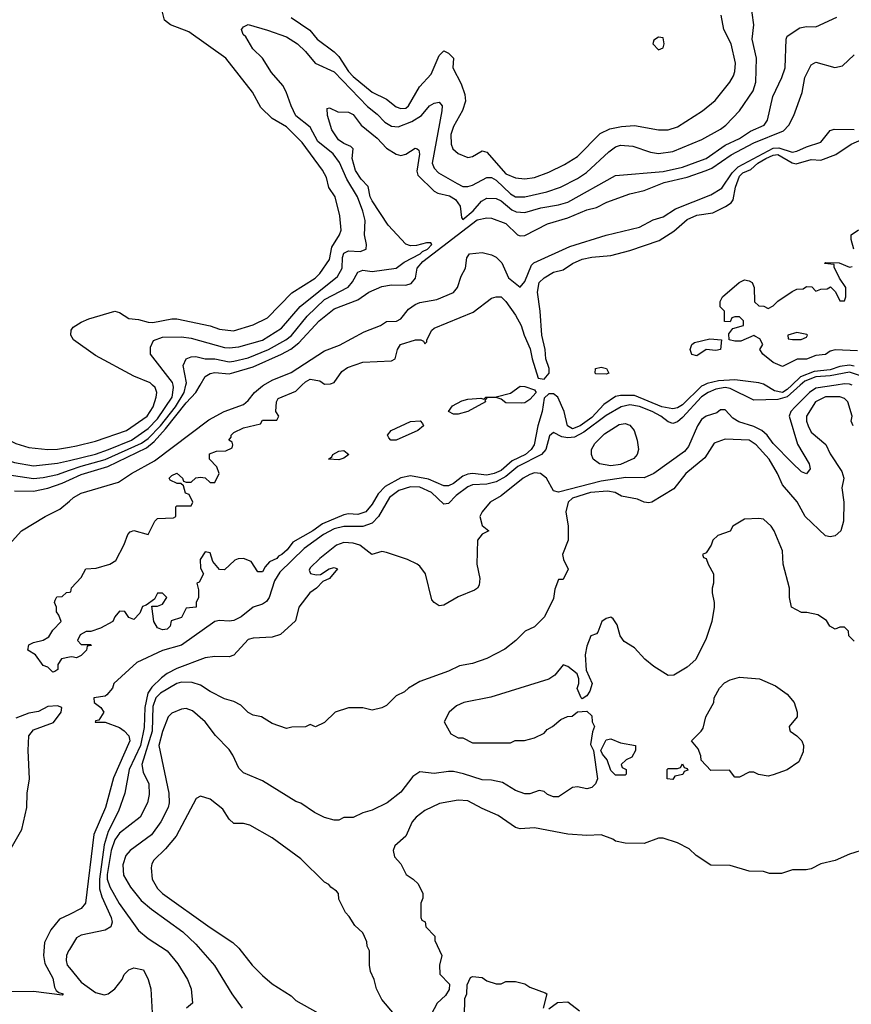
# Model space of a CAD drawing. Header units: inches. Extents: x 2348352 to 2479776, y 460422 to 613655.
# Tile 258 of 590: x 2369792 to 2373278, y 567406 to 571532. Entities that reach past the tile are written whole.
import ezdxf

# ---------------------------------------------------------------- set-up
doc = ezdxf.new("R2010")
doc.units = ezdxf.units.IN
doc.header["$MEASUREMENT"] = 0
for name, color, linetype in [('C3566', 7, 'Continuous'), ('C3576', 7, 'Continuous'), ('C3577', 7, 'Continuous')]:
    doc.layers.add(name, color=color, linetype=linetype)

msp = doc.modelspace()

# ---------------------------------------------------------------- linework, layer by layer
at = {"layer": 'C3566', "color": 4}
for points, elevation in [([(2369214, 570000), (2369230, 569992), (2369270, 569952), (2369278, 569930), (2369298.8, 569898.8), (2369330, 569852), (2369350, 569832), (2369410, 569831.3), (2369450, 569836), (2369510, 569824.9), (2369590, 569764.9), (2369710, 569696.4), (2369770, 569675.8), (2369850, 569662.6), (2369950, 569672.7), (2370000, 569684.8)], 92), ([(2369456.2, 570000), (2369501.1, 569961.1), (2369550, 569907.7), (2369610, 569867.3), (2369690, 569798), (2369775.8, 569755.8), (2369830, 569738.4), (2369910, 569730.4), (2369950, 569732.2), (2370000, 569740.6)], 96), ([(2369690, 569632.2), (2369850, 569609), (2369890, 569612.6), (2369950, 569625.8), (2370000, 569643.4)], 88), ([(2369770, 569557.6), (2369850, 569556), (2369910, 569569.1), (2369970, 569589.2), (2370000, 569602.9)], 84), ([(2369709.2, 569290), (2369799, 569390), (2369899, 569450), (2369959.7, 569480.3), (2370000, 569514.6)], 76), ([(2370000, 568860), (2369966.8, 568853.2), (2369951.3, 568830), (2369951.6, 568808.4), (2369939.6, 568800.4), (2369930, 568798), (2369910, 568818), (2369890, 568826), (2369858, 568870), (2369826, 568890), (2369830, 568912), (2369850, 568922), (2369890, 568931.3), (2369914.6, 568945.4), (2369930, 568974), (2369966, 569010), (2369956.4, 569036.4), (2369946, 569050), (2369946, 569070), (2369938, 569090), (2369940.4, 569099.6), (2369947.3, 569112.7), (2369970, 569114), (2369988.4, 569131.6), (2370000, 569133.2)], 72), ([(2369750, 568050.4), (2369801.2, 568138.8), (2369821.4, 568230), (2369823.5, 568290), (2369832.4, 568350), (2369827.6, 568470), (2369829.8, 568530.2), (2369850, 568556.5), (2369932.9, 568587.1), (2369966, 568630), (2369968.7, 568650), (2369950, 568657), (2369910, 568654.3), (2369870, 568632.8), (2369830, 568625.1), (2369775.6, 568604.4)], 76), ([(2370000, 567782.7), (2369958, 567762), (2369922.5, 567717.5), (2369895.8, 567664.2), (2369891.3, 567610), (2369896.7, 567576.7), (2369930, 567514.8), (2369937.1, 567477.1), (2369944, 567464), (2369955.2, 567455.2), (2369974, 567450), (2369970, 567444), (2369850, 567459), (2369730, 567458)], 76), ([(2370000, 567635.9), (2369996.3, 567630), (2369988, 567610), (2369986, 567590), (2369990.7, 567570), (2370000, 567558.9)], 84)]:
    msp.add_lwpolyline(points, dxfattribs=dict(at, elevation=elevation))
at = {"layer": 'C3576', "color": 4}
for points, elevation in [([(2370000, 569643.4), (2370050, 569661.1), (2370150, 569688.5), (2370302.2, 569757.8), (2370330, 569776.9), (2370381.5, 569830), (2370445.5, 569910), (2370480.9, 569970), (2370488.6, 570000)], 88), ([(2370000, 569740.6), (2370030, 569745.7), (2370110, 569765.3), (2370239.3, 569810), (2370325.6, 569870), (2370351.3, 569910), (2370364.5, 569950), (2370366.6, 569970), (2370359.3, 569990), (2370349.2, 570000)], 96), ([(2373064.1, 570000), (2373010, 569951.9), (2372970, 569939.5), (2372870, 569938), (2372770, 569986.5), (2372749.8, 569989.8), (2372710, 569983.2), (2372678.7, 569970), (2372650, 569950.8), (2372570, 569864), (2372550, 569847.1), (2372530, 569839.7), (2372510, 569846.3), (2372479.6, 569870), (2372443.6, 569890), (2372390, 569910.8), (2372350, 569917.1), (2372314, 569910), (2372250, 569873.1), (2372156.9, 569803.1), (2372118.3, 569781.7), (2372090, 569779.4), (2372064, 569784), (2372030, 569801.2), (2372012.7, 569787.3), (2371997.7, 569730), (2371979.5, 569710), (2371880.1, 569659.9), (2371830, 569618), (2371790, 569595.8), (2371750, 569585.6), (2371690, 569583.1), (2371670, 569574.5), (2371622.1, 569537.9), (2371590, 569503.7), (2371570, 569502), (2371518.7, 569550), (2371470, 569572.5), (2371430, 569574.2), (2371381.7, 569558.3), (2371341.7, 569530), (2371295.6, 569450), (2371270, 569422), (2371230, 569407.9), (2371150, 569408.4), (2371110, 569398.3), (2371065.7, 569374.3), (2370984.6, 569315.4), (2370883, 569217), (2370860, 569180), (2370838.3, 569110), (2370826.4, 569093.6), (2370810, 569082.9), (2370770, 569069.4), (2370720.7, 569030), (2370690, 569014.7), (2370670, 569011.3), (2370630, 569014.7), (2370610, 569009.6), (2370470, 568911), (2370390, 568887.8), (2370282.5, 568837.5), (2370186, 568750), (2370180.7, 568730), (2370157.5, 568702.5), (2370150, 568697.2), (2370102, 568690), (2370104, 568670), (2370132, 568650), (2370144.7, 568630), (2370123.6, 568596.4), (2370110, 568594), (2370108.7, 568588.7), (2370150, 568588.2), (2370210, 568566.3), (2370230, 568552.4), (2370250, 568530.3), (2370254, 568510), (2370185.2, 568354.8), (2370151.6, 568230), (2370102.5, 568117.5), (2370068.2, 567830), (2370050, 567807.3), (2370000, 567782.7)], 76), ([(2370000, 569514.6), (2370018, 569530), (2370050, 569547), (2370206.3, 569593.7), (2370260.7, 569630), (2370356.6, 569683.4), (2370584.7, 569855.3), (2370649.6, 569890.4), (2370730, 569919.3), (2370750, 569936.3), (2370776.2, 569970), (2370810, 569998), (2370813.4, 570000)], 76), ([(2373214.2, 570000), (2373130, 569987.1), (2373103.6, 569970), (2373043.1, 569910), (2373024.2, 569890), (2373017.4, 569870), (2373052.7, 569752.7), (2373102, 569670), (2373106, 569650), (2373090.7, 569629.3), (2373070, 569637.2), (2373030, 569675.1), (2372950, 569755.1), (2372925.1, 569790), (2372903.6, 569810), (2372870, 569827.1), (2372806.7, 569846.7), (2372782, 569862), (2372750, 569897), (2372730, 569897), (2372715.1, 569884.9), (2372670, 569869.7), (2372650, 569856.4), (2372633.4, 569830), (2372596.4, 569743.6), (2372578.4, 569721.6), (2372450.3, 569629.7), (2372410, 569611.8), (2372333.6, 569613.6), (2372230, 569597.3), (2372050, 569551.2), (2372030, 569558), (2372000.4, 569610), (2371975.6, 569630), (2371950, 569632.4), (2371930, 569625.3), (2371903.1, 569610), (2371810, 569536.3), (2371764, 569510), (2371730, 569469), (2371720.5, 569450), (2371730, 569412), (2371758, 569390), (2371730, 569375.3), (2371711, 569350), (2371707.7, 569250), (2371721, 569190), (2371718, 569162), (2371710.7, 569149.3), (2371699.1, 569140.9), (2371630, 569113.2), (2371570, 569079), (2371550, 569075.3), (2371528.9, 569088.9), (2371520.2, 569100.2), (2371493.2, 569210), (2371470, 569242), (2371458, 569250), (2371418, 569270), (2371330, 569299.3), (2371310, 569302.7), (2371268, 569290), (2371217.2, 569330), (2371190, 569337.7), (2371150, 569340.4), (2371120.5, 569330), (2371050, 569273.6), (2371010, 569235.1), (2371005.5, 569225.5), (2371010.8, 569210.8), (2371035.1, 569204.9), (2371052.7, 569207.3), (2371088.7, 569230), (2371110, 569236.3), (2371124.7, 569230), (2371090.7, 569190), (2371062.8, 569177.2), (2371036.3, 569150), (2371008.4, 569130), (2370961.6, 569070), (2370947.9, 569012.1), (2370884.9, 568955.1), (2370850, 568943.7), (2370770, 568940.5), (2370750, 568934.7), (2370690, 568868.7), (2370670, 568862), (2370610, 568863.7), (2370570, 568858), (2370450, 568813.5), (2370410, 568792.4), (2370386.3, 568773.7), (2370345.9, 568734.1), (2370329.2, 568710), (2370316.1, 568650), (2370314.2, 568565.8), (2370298.5, 568490), (2370250.2, 568390), (2370232.2, 568290), (2370205.5, 568214.5), (2370162.5, 568130), (2370145.7, 568074.3), (2370126.9, 567930), (2370126.9, 567890), (2370135.6, 567855.6), (2370175.5, 567770), (2370179.1, 567750), (2370173.4, 567730), (2370150, 567716.2), (2370050, 567695.1), (2370030, 567683.7), (2370000, 567635.9)], 84), ([(2370000, 569602.9), (2370050, 569625.8), (2370161.2, 569658.8), (2370322.7, 569737.3), (2370356.2, 569763.8), (2370403.4, 569816.6), (2370490, 569926.5), (2370529.7, 569970), (2370547.7, 570000)], 84), ([(2370000, 569684.8), (2370110, 569711.3), (2370164.5, 569730), (2370260.5, 569770), (2370330, 569818.5), (2370370, 569859), (2370430.8, 569950), (2370436.9, 569990), (2370434.6, 570000)], 92), ([(2372659.5, 570000), (2372650, 569995.4), (2372570, 569917.7), (2372550, 569905.1), (2372530, 569900.5), (2372483.7, 569910), (2372370, 569957.4), (2372310, 569957.4), (2372290, 569953.3), (2372241.4, 569918.6), (2372190, 569864.5), (2372141.3, 569830), (2372110, 569817.7), (2372087.8, 569830), (2372074, 569890), (2372048, 569950), (2372030, 569963.5), (2372010, 569963.9), (2371990, 569945.2), (2371982.7, 569890), (2371963.7, 569830), (2371948.2, 569750), (2371936.4, 569730), (2371912.7, 569710), (2371856.8, 569683.2), (2371810, 569642.6), (2371781, 569630), (2371750, 569623.5), (2371690, 569629.7), (2371670, 569626.6), (2371650, 569618.4), (2371610, 569587.6), (2371590, 569578.4), (2371570, 569578.4), (2371506.3, 569606.3), (2371430, 569620.7), (2371390, 569612.3), (2371324, 569576), (2371294.8, 569545.2), (2371270, 569500.9), (2371242.8, 569470), (2371210, 569458.4), (2371170, 569460.9), (2371150, 569457.2), (2371061.3, 569418.7), (2371020.7, 569390), (2370937.1, 569342.9), (2370912.7, 569310), (2370890.6, 569290), (2370876.7, 569283.3), (2370870, 569274), (2370839.6, 569260.4), (2370821, 569239), (2370810, 569218), (2370790, 569218), (2370762, 569262), (2370730, 569274), (2370707.3, 569272.7), (2370693.7, 569266.3), (2370650, 569226), (2370630, 569228), (2370601.2, 569261.2), (2370590, 569298), (2370570, 569302), (2370547.7, 569270), (2370550, 569234), (2370562, 569210), (2370544.7, 569175.3), (2370534, 569170), (2370542, 569142), (2370541, 569110), (2370531.3, 569090), (2370531, 569070), (2370490, 569066), (2370470, 569026), (2370426.8, 569013.2), (2370422, 568990), (2370410, 568978), (2370390, 568975.3), (2370370, 568984), (2370354, 569010), (2370346, 569074), (2370370, 569074), (2370390, 569082), (2370408, 569110), (2370390, 569128), (2370370, 569128), (2370356.9, 569103.1), (2370322, 569078), (2370307.1, 569072.9), (2370295.3, 569044.7), (2370270, 569018), (2370250, 569026), (2370232.3, 569052.3), (2370210, 569052.7), (2370191.3, 569030), (2370182, 569010), (2370130, 568982), (2370090, 568968), (2370070, 568968), (2370045.4, 568954.6), (2370034, 568930), (2370050, 568914), (2370090, 568914), (2370092, 568910), (2370074, 568906), (2370072, 568890), (2370050, 568868), (2370030, 568858), (2370010, 568862), (2370000, 568860)], 72), ([(2370000, 569133.2), (2370006, 569134), (2370008.4, 569151.6), (2370050, 569194), (2370068.9, 569231.1), (2370112.7, 569232.7), (2370170, 569250.8), (2370195.1, 569264.9), (2370230, 569332), (2370245.6, 569374.4), (2370254.6, 569385.4), (2370270, 569391.3), (2370330, 569374), (2370358, 569430), (2370370, 569442), (2370436.4, 569443.6), (2370446, 569450), (2370446, 569490), (2370450, 569494), (2370510, 569494), (2370518, 569510), (2370502, 569542), (2370487.3, 569547.3), (2370478, 569578), (2370468, 569588), (2370452, 569588), (2370422, 569602), (2370418, 569610), (2370430, 569622), (2370450.8, 569630.8), (2370474, 569610), (2370478, 569598), (2370490, 569594), (2370510, 569594), (2370530, 569612), (2370550, 569614), (2370570, 569612), (2370590, 569592), (2370610, 569592), (2370628.7, 569630), (2370618, 569658), (2370588, 569690), (2370587.3, 569712.7), (2370616.4, 569723.6), (2370655.3, 569724.7), (2370682, 569738), (2370686, 569750), (2370682, 569762), (2370668, 569770), (2370678, 569782), (2370678, 569790), (2370690, 569802), (2370730, 569821), (2370802, 569838), (2370810, 569854), (2370870, 569854), (2370878, 569870), (2370866, 569890), (2370868.7, 569930), (2370875.3, 569944.7), (2370950, 569974.8), (2370975.2, 570000)], 72), ([(2373029.2, 570000), (2373010, 569981.6), (2372990, 569969.9), (2372956.2, 569976.2), (2372916.7, 570000)], 72), ([(2373286, 569830), (2373278, 569850), (2373282, 569870), (2373264, 569930), (2373250, 569944), (2373230, 569951.8), (2373170, 569951.2), (2373128, 569930), (2373091, 569870), (2373090.8, 569850), (2373097.3, 569830), (2373110, 569802.8), (2373170.9, 569750.9), (2373190, 569712), (2373238.5, 569638.5), (2373246.8, 569610), (2373238.8, 569570), (2373247.3, 569510), (2373244.9, 569430), (2373234.8, 569390), (2373210, 569369), (2373190, 569365.2), (2373169.4, 569369.4), (2373085.2, 569450), (2373051.7, 569511.7), (2372990, 569582), (2372969.4, 569630), (2372933.6, 569690), (2372879.3, 569750), (2372850, 569769.3), (2372750, 569774), (2372703.5, 569756.5), (2372664, 569696), (2372584, 569630), (2372534.9, 569565.1), (2372442, 569510), (2372430, 569506.6), (2372410, 569509.3), (2372382, 569522), (2372315.5, 569535.5), (2372288, 569550), (2372256.6, 569556.6), (2372184.7, 569550), (2372110, 569526), (2372090.8, 569510), (2372081.6, 569470), (2372090.6, 569410), (2372090.8, 569350), (2372066.8, 569290), (2372071.3, 569270), (2372090.9, 569229.1), (2372070, 569186), (2372050, 569186), (2372034.8, 569145.2), (2372030, 569106), (2371992, 569030), (2371950, 568988), (2371911.1, 568968.9), (2371872, 568930), (2371825.4, 568894.6), (2371750, 568855.3), (2371690, 568834), (2371635.2, 568824.8), (2371590, 568801.2), (2371470, 568759), (2371422, 568730), (2371405.4, 568714.6), (2371370, 568698), (2371330, 568658), (2371310, 568648), (2371270, 568638), (2371230, 568648), (2371170, 568648), (2371114, 568630), (2371070, 568586), (2371031.6, 568568.4), (2371010, 568578), (2370990, 568568), (2370932.7, 568567.3), (2370910, 568562), (2370850, 568582), (2370806, 568610), (2370770, 568618), (2370750, 568628), (2370719.3, 568659.3), (2370690, 568674), (2370650, 568685.2), (2370590, 568716), (2370550, 568742.7), (2370514.2, 568754.2), (2370470, 568755.1), (2370450.5, 568749.5), (2370382, 568710), (2370362.6, 568690), (2370350, 568654), (2370347.7, 568550), (2370304.2, 568410), (2370310, 568378), (2370332.7, 568330), (2370334.6, 568285.4), (2370327.7, 568250), (2370297.3, 568190), (2370210, 568122.9), (2370190, 568094.5), (2370175.8, 568050), (2370158.5, 567950), (2370159, 567930), (2370170, 567898), (2370208.4, 567828.4), (2370290, 567714.8), (2370330, 567681), (2370410.4, 567630.4), (2370455.2, 567575.2), (2370494.8, 567510), (2370510.8, 567470), (2370516, 567410), (2370490.9, 567389.1)], 88), ([(2373290, 568928), (2373268, 568950), (2373266, 568970), (2373250, 568986), (2373230, 568986), (2373210, 568978), (2373188, 568990), (2373174.6, 569014.6), (2373138, 569038), (2373092, 569048), (2373070, 569048), (2373028, 569070), (2373019, 569110), (2373019, 569150), (2372993.2, 569250), (2372990, 569306), (2372955.3, 569390), (2372942, 569410), (2372910, 569439), (2372890, 569442), (2372830, 569439), (2372782, 569410), (2372770, 569388.7), (2372718, 569370), (2372698, 569350), (2372690.7, 569329.3), (2372670, 569298), (2372654, 569290), (2372658, 569278), (2372670, 569274), (2372678, 569250), (2372701, 569210), (2372701, 569170), (2372694.8, 569150), (2372694.8, 569130), (2372704, 569090), (2372704, 569070), (2372694, 569010), (2372670, 568938), (2372626.8, 568850), (2372590, 568819), (2372534.4, 568785.6), (2372510, 568784), (2372450, 568821.2), (2372412.5, 568852.5), (2372370, 568899), (2372325.6, 568925.6), (2372308.7, 568950), (2372296.5, 568996.5), (2372280.4, 569020.4), (2372270, 569028), (2372250, 569022), (2372232, 569010), (2372215.3, 568964.7), (2372210, 568958), (2372186, 568950), (2372170, 568906), (2372162.8, 568870), (2372166, 568806), (2372191.3, 568750), (2372182, 568718), (2372170, 568698), (2372150, 568686), (2372146, 568690), (2372129.1, 568729.1), (2372135.3, 568750), (2372135.3, 568770), (2372128.7, 568790), (2372090, 568822), (2372070, 568828), (2372034.8, 568785.2), (2372010, 568768), (2371767.1, 568692.9), (2371654, 568670), (2371623.5, 568656.5), (2371592, 568630), (2371572, 568590), (2371599.6, 568539.6), (2371630, 568522), (2371650, 568522), (2371690, 568502), (2371850, 568502), (2371868.9, 568511.1), (2371908.4, 568511.6), (2371950, 568522), (2371990, 568542), (2372003.1, 568556.9), (2372026, 568570), (2372060.4, 568599.6), (2372088.4, 568611.6), (2372107.3, 568612.7), (2372130, 568632), (2372170, 568634), (2372190, 568614), (2372192, 568590), (2372202, 568570), (2372192.7, 568547.3), (2372185.4, 568494.6), (2372198, 568470), (2372214, 568350), (2372206, 568330), (2372190, 568314), (2372170, 568309), (2372130, 568317.2), (2372110, 568314), (2372050, 568275.3), (2372030, 568275.3), (2372004.7, 568284.7), (2371990, 568298), (2371970, 568302), (2371930, 568288), (2371910, 568288), (2371870, 568302), (2371815.5, 568335.5), (2371770, 568345.2), (2371730, 568346), (2371652.1, 568372.1), (2371610, 568380.9), (2371590, 568382), (2371530, 568372.7), (2371470, 568379.3), (2371439.9, 568360.1), (2371390, 568295.3), (2371332, 568250), (2371270, 568219), (2371230, 568208.7), (2371190, 568188.7), (2371150, 568188), (2371130, 568178), (2371110, 568178), (2371070, 568188.7), (2371028, 568210), (2370970, 568248.7), (2370950, 568255.3), (2370810, 568342), (2370730, 568375.3), (2370710, 568395.3), (2370686, 568450), (2370670, 568474), (2370612.1, 568532.1), (2370570, 568589), (2370515.9, 568635.9), (2370490, 568646), (2370470, 568642.7), (2370430, 568626), (2370414, 568610), (2370390, 568549), (2370375.5, 568490), (2370416.4, 568290), (2370418.4, 568250), (2370414, 568230), (2370383.8, 568170), (2370344.4, 568115.6), (2370254.8, 568050), (2370237.3, 568030), (2370224.4, 567990), (2370226.4, 567946.4), (2370256.1, 567896.1), (2370301.4, 567841.4), (2370344.4, 567804.4), (2370476.3, 567710), (2370530, 567657.3), (2370608.1, 567568.1), (2370681, 567450), (2370724.7, 567390)], 92), ([(2371363.1, 567363.1), (2371310, 567426), (2371288, 567470), (2371278, 567510), (2371263.1, 567543.1), (2371258, 567570), (2371258, 567630), (2371248, 567650), (2371247.3, 567667.3), (2371238, 567690), (2371230, 567706), (2371196.4, 567736.4), (2371173.6, 567773.6), (2371158, 567790), (2371130, 567846), (2371128, 567870), (2371120.4, 567880.4), (2371096.4, 567896.4), (2371088.4, 567908.4), (2371070, 567918), (2370970, 568015.3), (2370850, 568104), (2370756.5, 568156.5), (2370730, 568164), (2370690, 568164), (2370670, 568182), (2370643.2, 568223.2), (2370590, 568265.2), (2370550, 568278), (2370531.6, 568268.4), (2370447.3, 568110), (2370402.8, 568057.2), (2370354.8, 568010), (2370345.5, 567994.5), (2370342.5, 567977.5), (2370347.7, 567930), (2370370, 567891), (2370390.8, 567870), (2370590, 567727.3), (2370685.2, 567665.2), (2370710, 567641), (2370766, 567570), (2370810, 567526), (2370850, 567491.3), (2370930, 567442), (2370950, 567422), (2371042, 567370)], 96), ([(2373342, 568058), (2373270, 568035.3), (2373210, 568009), (2373150, 567994), (2373110, 567974), (2373089.1, 567969.1), (2373031.1, 567968.9), (2372985.4, 567954.6), (2372934.6, 567954.6), (2372910, 567962), (2372850, 567964), (2372770, 567988), (2372690, 567988.7), (2372628, 568030), (2372598, 568058), (2372550, 568082), (2372490, 568102), (2372470, 568102), (2372410, 568079), (2372330, 568081.2), (2372290, 568089.2), (2372278, 568098), (2372230, 568116), (2372170, 568112.7), (2372090, 568118.4), (2371950, 568144.7), (2371890, 568140.7), (2371870, 568147.3), (2371797.3, 568197.3), (2371730, 568226), (2371670, 568258.7), (2371630, 568261.6), (2371552.1, 568247.9), (2371490, 568218), (2371454, 568190), (2371437.3, 568170), (2371411, 568110), (2371364.7, 568070), (2371358, 568050), (2371363.6, 568023.6), (2371390, 567994), (2371412, 567950), (2371442, 567930), (2371462, 567910), (2371482, 567870), (2371482, 567850), (2371474, 567830), (2371474, 567770), (2371478, 567758), (2371491.6, 567751.6), (2371494, 567730), (2371531.6, 567691.6), (2371532.7, 567672.7), (2371562, 567610), (2371552, 567570), (2371552.7, 567532.7), (2371594, 567490), (2371592.7, 567467.3), (2371576.9, 567443.1), (2371542, 567410), (2371516.9, 567363.1)], 96), ([(2370000, 567558.9), (2370050, 567499.1), (2370110, 567454.8), (2370145.8, 567445.8), (2370162, 567450), (2370190, 567471), (2370221.2, 567510), (2370230, 567531.3), (2370249.4, 567550.6), (2370270, 567558.8), (2370310.7, 567550), (2370330.6, 567510), (2370342, 567470), (2370347.3, 567370), (2370330.5, 567270.5), (2370330.6, 567210), (2370321, 567170), (2370310, 567162.7), (2370297.5, 567162.5), (2370270, 567169.6), (2370217.5, 567197.5), (2370130, 567231.5), (2370070, 567262.9), (2370000, 567285.1)], 84), ([(2371656.4, 567356.4), (2371658, 567430), (2371666, 567450), (2371667.3, 567487.3), (2371682, 567518), (2371690, 567522), (2371730, 567518), (2371750, 567504.7), (2371790, 567491.3), (2371810, 567492), (2371830, 567502), (2371870, 567501), (2371910, 567491.3), (2371930, 567478), (2371994.4, 567454.4), (2372002, 567450), (2371986, 567390)], 96), ([(2372010, 567386.8), (2372046.8, 567413.2), (2372090, 567416), (2372138.8, 567378.8)], 96)]:
    msp.add_lwpolyline(points, dxfattribs=dict(at, elevation=elevation))
for points, elevation in [([(2371895.9, 569924.1), (2371830, 569926.6), (2371810, 569942), (2371790, 569949), (2371751.6, 569948.4), (2371742, 569938), (2371744.7, 569930), (2371670, 569889.3), (2371630, 569878), (2371610, 569879.3), (2371589, 569890), (2371605.9, 569914.1), (2371645.3, 569934.7), (2371670, 569941.6), (2371725.4, 569945.4), (2371738, 569942), (2371746, 569950), (2371789.1, 569950.9), (2371850, 569966), (2371890, 569995.5), (2371910, 569994.9), (2371950, 569980.5), (2371957, 569970), (2371930, 569939.5), (2371910, 569926)], 68), ([(2371370, 569769.6), (2371348, 569770), (2371339, 569779), (2371334, 569790), (2371349.2, 569810), (2371430, 569848), (2371470.3, 569850.3), (2371479.9, 569839.9), (2371484, 569830), (2371460.7, 569810)], 68), ([(2372270, 569661.7), (2372222.9, 569670), (2372196.3, 569690), (2372189.6, 569710), (2372189.6, 569730), (2372203.6, 569756.4), (2372243.5, 569796.5), (2372304.5, 569835.5), (2372330, 569839.2), (2372350, 569832.6), (2372368, 569810), (2372380.6, 569770), (2372385.4, 569730), (2372380.7, 569710), (2372367.2, 569692.8), (2372310, 569667.8)], 76), ([(2371130, 569687.3), (2371086, 569690), (2371100.4, 569699.6), (2371104, 569710), (2371130, 569724), (2371150, 569726), (2371172, 569710), (2371150, 569694)], 68), ([(2372930, 568362), (2372888.9, 568368.9), (2372870, 568378), (2372850, 568378), (2372810, 568358), (2372790, 568358), (2372767.3, 568387.3), (2372690, 568386), (2372648.4, 568428.4), (2372647.3, 568447.3), (2372636.4, 568476.4), (2372608, 568510), (2372649.2, 568550.8), (2372656.5, 568563.5), (2372669, 568610), (2372702, 568670), (2372704, 568690), (2372725.2, 568730), (2372747.2, 568752.8), (2372770, 568766), (2372810, 568776), (2372894, 568770), (2372959.8, 568739.8), (2373010, 568706), (2373038.8, 568670), (2373051, 568630), (2373051.3, 568610), (2373018, 568570), (2373019.6, 568559.6), (2373022, 568550), (2373050, 568531.3), (2373071.3, 568510), (2373078, 568490), (2373076.9, 568463.1), (2373058.8, 568421.2), (2373010, 568388.7), (2372950, 568368)], 92), ([(2372290, 568366), (2372270, 568386), (2372255.3, 568430), (2372234.6, 568454.6), (2372228, 568470), (2372250, 568514), (2372270, 568518), (2372310, 568501), (2372374, 568490), (2372374, 568470), (2372358, 568442), (2372334, 568430), (2372314, 568410), (2372318, 568398), (2372334, 568390), (2372334, 568370), (2372330, 568366)], 92), ([(2372530, 568348), (2372506, 568350), (2372506, 568390), (2372510, 568394), (2372550, 568394), (2372562, 568398), (2372570, 568414), (2372578, 568398), (2372590, 568394), (2372592.7, 568387.3), (2372578, 568382), (2372571.6, 568368.4), (2372538, 568362)], 92)]:
    msp.add_lwpolyline(points, close=True, dxfattribs=dict(at, elevation=elevation))
at = {"layer": 'C3577', "color": 4}
for points, elevation in [([(2370434.6, 570000), (2370431.8, 570011.8), (2370339.5, 570130), (2370340.1, 570159.9), (2370352.9, 570187.1), (2370390, 570200.7), (2370470, 570202.4), (2370510, 570196.5), (2370650, 570158), (2370670, 570156.5), (2370710, 570161.3), (2370810, 570188.9), (2370890, 570239.5), (2370967.6, 570330), (2371124.1, 570455.9), (2371143.1, 570490), (2371144.7, 570535.3), (2371150, 570553), (2371170, 570563.7), (2371219.1, 570560.9), (2371244, 570570), (2371246, 570590), (2371238, 570630), (2371239.5, 570690), (2371230, 570728.7), (2371207.6, 570790), (2371163.7, 570863.7), (2371133, 570933), (2371106.6, 570970), (2371041.2, 571021.2), (2371010, 571080.9), (2370950, 571129.2), (2370929.4, 571170), (2370909.6, 571230), (2370895.2, 571255.2), (2370847.3, 571310), (2370809.7, 571369.7), (2370769.4, 571410), (2370740.2, 571460.2), (2370729, 571470), (2370722, 571490), (2370730, 571502), (2370750, 571511), (2370830, 571487.3), (2370910, 571459.1), (2370956, 571430), (2370990, 571398.8), (2371030.8, 571350), (2371110, 571313), (2371250, 571168), (2371290, 571136.3), (2371322, 571102), (2371350, 571085.5), (2371378, 571082), (2371435.5, 571104.5), (2371476, 571130), (2371509.7, 571170.3), (2371530, 571182), (2371550, 571186), (2371562.8, 571170), (2371562, 571150), (2371520.4, 570930), (2371528.9, 570908.9), (2371547.3, 570890), (2371625.4, 570845.4), (2371650, 570832.2), (2371670, 570832.2), (2371690, 570838.4), (2371750, 570870.5), (2371770, 570870.5), (2371790, 570858.7), (2371850, 570802), (2371870, 570788.7), (2371910, 570788.7), (2372002, 570810), (2372059, 570830), (2372130, 570866), (2372168.2, 570891.8), (2372261.4, 570978.5), (2372290, 570999.3), (2372310, 571006), (2372362, 571002), (2372436.7, 570976.7), (2372470, 570970.5), (2372530, 570979.3), (2372651.1, 571028.9), (2372730, 571073.4), (2372752.7, 571090), (2372809.7, 571150.3), (2372866.2, 571233.8), (2372878.4, 571270), (2372880.7, 571370), (2372862.7, 571450), (2372869.4, 571510), (2372855.3, 571610)], 92), ([(2370349.2, 570000), (2370339, 570010), (2370270, 570037.2), (2370110, 570124), (2370018, 570190), (2370006, 570210), (2370008, 570230), (2370016.4, 570243.6), (2370050, 570264.7), (2370082, 570278), (2370190, 570310.8), (2370210, 570304), (2370250, 570279.1), (2370290, 570274.9), (2370330, 570264.2), (2370350, 570262.3), (2370430, 570278.7), (2370450, 570278), (2370590, 570248.2), (2370630, 570235.5), (2370688.5, 570228.5), (2370770, 570253.4), (2370830, 570283), (2370932.7, 570387.3), (2371030, 570448.4), (2371050, 570467.7), (2371090, 570526.8), (2371100.9, 570579.1), (2371132.3, 570630), (2371139.5, 570650), (2371134.5, 570710), (2371114, 570790), (2371088.3, 570828.3), (2371077.6, 570870), (2371061.3, 570901.3), (2370976.5, 571016.5), (2370910, 571082.6), (2370850, 571118), (2370803.3, 571163.3), (2370767.7, 571227.7), (2370655.3, 571370), (2370500.2, 571480.2), (2370424, 571510), (2370399, 571530), (2370388.7, 571568.7)], 96), ([(2370488.6, 570000), (2370491.2, 570010), (2370477.5, 570082.5), (2370490, 570110.6), (2370510, 570119.3), (2370530, 570120.4), (2370570, 570110.4), (2370610, 570110.3), (2370670, 570098.3), (2370690, 570100.2), (2370750, 570114.9), (2370834.5, 570150), (2370907.3, 570190), (2370931.4, 570208.6), (2370997.4, 570290), (2371070, 570358.9), (2371168.6, 570411.4), (2371187.4, 570432.6), (2371210, 570474), (2371230, 570481.6), (2371270, 570476.4), (2371370, 570490.6), (2371404.2, 570515.8), (2371471.3, 570550), (2371480.3, 570559.7), (2371500.9, 570570), (2371519.3, 570590), (2371515.9, 570595.9), (2371496.9, 570596.9), (2371454.9, 570585.1), (2371430, 570583.5), (2371410.9, 570590.9), (2371336.2, 570670), (2371270, 570772), (2371261.5, 570790), (2371252.3, 570832.3), (2371223.9, 570863.9), (2371200.2, 570900.2), (2371185.7, 570950), (2371189.5, 570990), (2371180.7, 571000.7), (2371150, 571013), (2371128, 571028), (2371100.9, 571070), (2371082, 571130), (2371080.4, 571159.6), (2371090, 571162), (2371126, 571146), (2371170, 571144), (2371190, 571134), (2371224, 571090), (2371290, 571034.9), (2371330, 570993), (2371370, 570968.2), (2371390, 570962), (2371410, 570968), (2371450, 570993), (2371458, 570990), (2371464.5, 570984.5), (2371468.3, 570968.3), (2371456.7, 570896.7), (2371460.6, 570880.6), (2371530, 570812.7), (2371544.9, 570804.9), (2371593.8, 570793.8), (2371618.2, 570778.2), (2371638.3, 570750), (2371643.4, 570703.4), (2371650, 570694.8), (2371693, 570730), (2371728.4, 570771.6), (2371750, 570784.4), (2371790, 570782.4), (2371810, 570772.2), (2371854.5, 570734.5), (2371873.8, 570726.2), (2371910, 570723.1), (2371977, 570743), (2372050, 570755.3), (2372090, 570767), (2372290, 570878.8), (2372490, 570896), (2372570, 570913.4), (2372650, 570942.6), (2372670, 570950.4), (2372750, 571006), (2372810, 571034), (2372855.6, 571064.4), (2372912.3, 571090), (2372927, 571110), (2372949.7, 571210.3), (2372987.3, 571290), (2373000.9, 571330), (2373005.2, 571450), (2373010, 571462), (2373062, 571498), (2373090, 571502.8), (2373130, 571501), (2373218, 571542)], 88), ([(2370930, 571540.5), (2371007.7, 571487.7), (2371039.3, 571450), (2371110, 571397.1), (2371130, 571377.1), (2371170, 571314.4), (2371190, 571293.7), (2371270, 571228.5), (2371330, 571198.4), (2371370, 571166.4), (2371390, 571159.3), (2371410, 571160.4), (2371422, 571170), (2371468, 571250), (2371516.3, 571303.7), (2371550, 571381), (2371570, 571401), (2371590, 571391.3), (2371610.8, 571370), (2371607.3, 571330), (2371642.3, 571262.3), (2371657.7, 571217.7), (2371660.4, 571190), (2371648.6, 571151.4), (2371610, 571084), (2371599.5, 571050), (2371600.3, 571010), (2371608.2, 570990), (2371630, 570970.6), (2371670, 570954.8), (2371690, 570958.8), (2371730, 570982), (2371750, 570976.4), (2371830, 570885.3), (2371870, 570868.4), (2371910, 570864.4), (2371950, 570870.4), (2372010, 570892.4), (2372075.2, 570924.8), (2372130, 570958), (2372225.1, 571054.9), (2372266.2, 571073.8), (2372315.3, 571084.7), (2372370, 571088.2), (2372470.5, 571070.5), (2372510, 571070.6), (2372550, 571082), (2372654, 571150), (2372707.2, 571192.8), (2372769.5, 571270.5), (2372784.1, 571295.9), (2372790, 571314), (2372792.3, 571350), (2372774.5, 571430), (2372743.7, 571490), (2372732.7, 571550)], 96), ([(2370547.7, 570000), (2370570, 570037.1), (2370590, 570048.5), (2370610, 570053.4), (2370670, 570047.6), (2370690, 570052.6), (2370770, 570076.9), (2370889.5, 570130), (2370928.3, 570151.7), (2370962.3, 570177.7), (2371047.3, 570270), (2371110, 570319.5), (2371210, 570357.6), (2371256, 570390), (2371310, 570413.7), (2371350, 570420.9), (2371410, 570419.6), (2371433.2, 570426.8), (2371450.9, 570449.1), (2371458.5, 570490), (2371481.6, 570518.4), (2371710, 570693.6), (2371750, 570702), (2371770, 570700.4), (2371830, 570677.6), (2371878.8, 570630), (2371890, 570625.3), (2371910, 570627.2), (2372004.4, 570675.6), (2372090, 570701.1), (2372170, 570734.6), (2372210, 570744.9), (2372252.9, 570767.1), (2372350, 570802), (2372410, 570816), (2372493.2, 570850), (2372590, 570872.4), (2372670, 570899.6), (2372693.6, 570910), (2372775.1, 570964.9), (2372870, 571015.2), (2372994.2, 571065.8), (2373017, 571090), (2373037, 571130), (2373072.9, 571227.1), (2373083.6, 571290), (2373110, 571342.8), (2373130, 571353.4), (2373209.3, 571330.7), (2373242, 571338), (2373290, 571384.7)], 84), ([(2370813.4, 570000), (2370850, 570021.7), (2370930, 570053.1), (2371070, 570143.7), (2371131.9, 570168.1), (2371235.8, 570224.2), (2371304, 570250), (2371330, 570266.8), (2371372, 570268), (2371390, 570278.8), (2371421.8, 570318.2), (2371450, 570338.3), (2371470, 570346.3), (2371541, 570359), (2371610, 570388), (2371627, 570410), (2371642.7, 570457.3), (2371661.2, 570490), (2371666, 570534), (2371678, 570550), (2371730, 570556.3), (2371770, 570546.4), (2371790, 570536.4), (2371812.7, 570512.7), (2371840.4, 570450), (2371890, 570410.8), (2371910, 570434.8), (2371937.5, 570502.5), (2371947.7, 570512.3), (2372098.3, 570581.7), (2372250, 570628.4), (2372390, 570662.4), (2372446.9, 570693.1), (2372490, 570706), (2372540.9, 570739.1), (2372690, 570798.4), (2372734.8, 570825.2), (2372778.5, 570890), (2372804.3, 570915.7), (2372950, 570993), (2372974.2, 570994.2), (2373030, 570976.5), (2373050, 570980.2), (2373090, 570999.1), (2373150, 571018), (2373190, 571066.8), (2373206.6, 571073.4), (2373290, 571071.7)], 76), ([(2370975.2, 570000), (2370990, 570014.8), (2371010, 570026), (2371050, 570018), (2371070, 570004.7), (2371094.6, 570005.4), (2371110, 570012), (2371142, 570058), (2371165.6, 570074.4), (2371230, 570096), (2371350, 570102), (2371366, 570110), (2371375.3, 570150), (2371388.7, 570170), (2371450.7, 570190.7), (2371474, 570190), (2371484.7, 570184.7), (2371490, 570174), (2371498, 570182), (2371498, 570190), (2371519, 570230), (2371530, 570238.8), (2371693.6, 570306.4), (2371770, 570364.7), (2371789.1, 570370.9), (2371810, 570371), (2371830, 570351.3), (2371870, 570294), (2371894, 570250), (2371906.4, 570210), (2371932.4, 570152.4), (2371940.3, 570110), (2371965.3, 570030), (2371990, 570025.8), (2372011.5, 570050), (2372011.8, 570070), (2371996.9, 570110), (2371994.7, 570150), (2371981.3, 570210), (2371974.5, 570310), (2371962.4, 570390), (2371969.7, 570430), (2371990, 570450.6), (2372030, 570473.4), (2372070, 570484), (2372109, 570510), (2372150, 570527.7), (2372190, 570537.1), (2372270, 570544), (2372350, 570563.8), (2372473.3, 570606.7), (2372534.3, 570645.7), (2372590, 570694.4), (2372630, 570712.2), (2372697.4, 570722.6), (2372751.2, 570748.8), (2372775.2, 570764.8), (2372783.3, 570776.7), (2372793.3, 570830), (2372810, 570876.4), (2372823.6, 570890), (2372856.6, 570903.4), (2372886.9, 570930), (2372920.5, 570950), (2372950, 570964), (2372970, 570966.3), (2373030, 570931.8), (2373047.7, 570927.7), (2373110, 570945.5), (2373150, 570942.4), (2373213.3, 570966.7), (2373278, 571010), (2373322.7, 571030)], 72), ([(2373289, 570570), (2373278, 570610), (2373278, 570630), (2373308.4, 570651.6)], 68), ([(2373304, 570144), (2373211.1, 570148.9), (2373190, 570142), (2373170, 570129), (2373130, 570124), (2373090, 570109.3), (2373051.3, 570108.7), (2372990, 570078), (2372950, 570095.3), (2372908, 570130), (2372895.3, 570150), (2372908, 570170), (2372894.6, 570194.6), (2372874, 570206), (2372870, 570208), (2372815.3, 570184.7), (2372790, 570184), (2372766, 570190), (2372765.2, 570214.8), (2372782, 570238), (2372826, 570250), (2372826, 570270), (2372810, 570286), (2372790, 570286), (2372778, 570282), (2372770, 570266), (2372747.3, 570267.3), (2372746, 570310), (2372728.4, 570328.4), (2372728.9, 570351.1), (2372738, 570370), (2372808, 570430), (2372830, 570441), (2372850, 570438), (2372862, 570430), (2372871, 570410), (2372872, 570350), (2372890, 570332), (2372911.1, 570331.1), (2372930, 570322), (2372950, 570332), (2372970, 570352), (2373030, 570392), (2373050, 570402), (2373076.4, 570403.6), (2373090, 570414), (2373112.7, 570412.7), (2373130, 570394), (2373150, 570402), (2373176.4, 570403.6), (2373191.6, 570411.6), (2373211.6, 570391.6), (2373230, 570354), (2373250, 570354), (2373255.3, 570370), (2373255.3, 570410), (2373228.4, 570448.4), (2373206, 570494), (2373206, 570506), (2373166, 570510), (2373170, 570514), (2373227.3, 570512.7), (2373270, 570494), (2373282, 570498)], 68), ([(2374279.8, 570000), (2374286, 570050), (2374282.7, 570070), (2374230.8, 570210.8), (2374212.4, 570232.4), (2374173, 570253), (2374110, 570268.9), (2374070, 570271.4), (2374024.7, 570255.3), (2373946.5, 570190), (2373910, 570170.6), (2373770, 570155.7), (2373710, 570131.8), (2373670, 570121.4), (2373534, 570110), (2373505.2, 570094.8), (2373430, 570041.4), (2373392.8, 570027.2), (2373350, 570028.1), (2373270, 570055), (2373190, 570039.9), (2373130, 570034.5), (2373083.1, 570016.9), (2373064.1, 570000)], 76), ([(2373290, 570079.4), (2373270, 570083.4), (2373230, 570078), (2373190, 570064.3), (2373122, 570058), (2373065.4, 570034.6), (2373029.2, 570000)], 72), ([(2372916.7, 570000), (2372910, 570004), (2372890, 570009.7), (2372790, 570022.3), (2372721.4, 570018.6), (2372673.4, 570006.6), (2372659.5, 570000)], 72), ([(2373281.3, 570000), (2373270, 570004.4), (2373250, 570005.5), (2373214.2, 570000)], 84)]:
    msp.add_lwpolyline(points, dxfattribs=dict(at, elevation=elevation))
for points, elevation in [([(2372470, 571459), (2372450, 571446), (2372446, 571430), (2372470, 571404.7), (2372490, 571414), (2372493.2, 571430), (2372490, 571455.3)], 104), ([(2373050, 570221.2), (2373012, 570210), (2373014, 570194), (2373031.6, 570191.6), (2373068.4, 570191.6), (2373090, 570202), (2373095.3, 570210), (2373092.3, 570212.3)], 68), ([(2372710, 570145.2), (2372670, 570149), (2372630, 570123.7), (2372609.3, 570129.3), (2372602, 570150), (2372609.5, 570170.5), (2372621.5, 570178.5), (2372685.2, 570194.8), (2372734, 570190), (2372730, 570149)], 68), ([(2372250, 570046.6), (2372207.7, 570047.7), (2372204, 570050), (2372205.2, 570070), (2372230, 570076.3), (2372252, 570070), (2372262, 570050)], 68)]:
    msp.add_lwpolyline(points, close=True, dxfattribs=dict(at, elevation=elevation))

doc.saveas('drawing.dxf')
